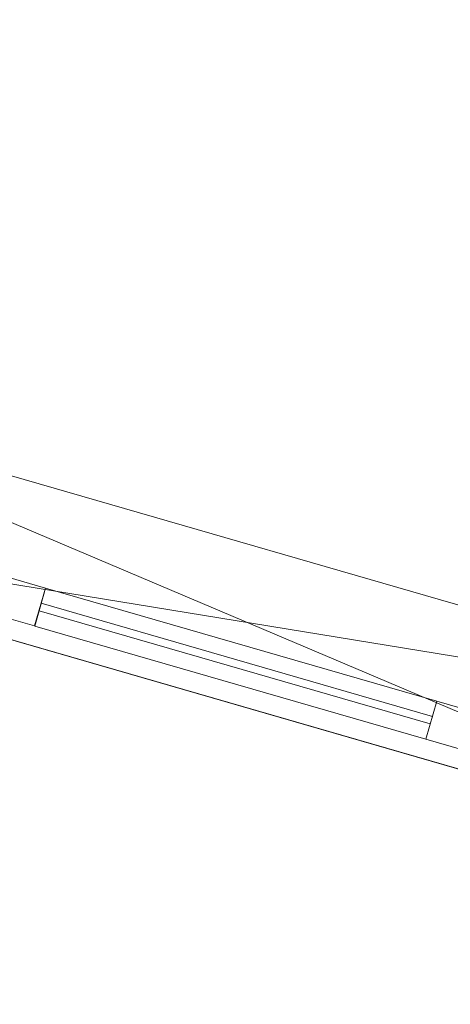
# Model space of a CAD drawing. Header units: millimetres. Extents: x -430348 to -225823, y -86243 to 5084.
# Tile 914 of 1056: x -298038 to -297492, y -76951 to -75700. Entities that reach past the tile are written whole.
import ezdxf

# ---------------------------------------------------------------- set-up
doc = ezdxf.new("R2010")
doc.units = ezdxf.units.MM
for name, color, linetype, lineweight in [('A-GLAZ-CURT', 52, 'Continuous', 9), ('A-GLAZ-CWMG', 51, 'Continuous', 9), ('A-ROOF', 132, 'Continuous', 9), ('A-WALL', 113, 'Continuous', 9)]:
    doc.layers.add(name, color=color, linetype=linetype, lineweight=lineweight)

# ---------------------------------------------------------------- blocks, each defined once
blk = doc.blocks.new('System Panel - Glazed-543975-_3D_ Copy 1')
at = {"layer": 'A-GLAZ-CURT', "transparency": 33554471}
mesh = blk.add_polyface(dxfattribs=at)
corners = [(-258.4, 5), (-258.4, 5, 865), (258.4, 5, 865), (258.4, 5)]
mesh.append_faces([[corners[k] for k in face] for face in [(2, 3, 0, 1)]])
mesh = blk.add_polyface(dxfattribs=at)
corners = [(258.4, -5), (-258.4, -5), (-258.4, 5), (258.4, 5)]
mesh.append_faces([[corners[k] for k in face] for face in [(3, 0, 1, 2)]])
mesh = blk.add_polyface(dxfattribs=at)
corners = [(-258.4, -5, 865), (258.4, -5, 865), (258.4, 5, 865), (-258.4, 5, 865)]
mesh.append_faces([[corners[k] for k in face] for face in [(3, 0, 1, 2)]])
mesh = blk.add_polyface(dxfattribs=at)
corners = [(-258.4, -5), (-258.4, -5, 865), (-258.4, 5, 865), (-258.4, 5)]
mesh.append_faces([[corners[k] for k in face] for face in [(0, 1, 2, 3)]])
mesh = blk.add_polyface(dxfattribs=at)
corners = [(258.4, -5, 865), (258.4, -5), (258.4, 5), (258.4, 5, 865)]
mesh.append_faces([[corners[k] for k in face] for face in [(0, 1, 2, 3)]])
mesh = blk.add_polyface(dxfattribs=at)
corners = [(-258.4, -5), (258.4, -5), (258.4, -5, 865), (-258.4, -5, 865)]
mesh.append_faces([[corners[k] for k in face] for face in [(3, 0, 1, 2)]])
blk = doc.blocks.new('System Panel - Glazed-543976-_3D_ Copy 1')
at = {"layer": 'A-GLAZ-CURT', "transparency": 33554471}
mesh = blk.add_polyface(dxfattribs=at)
corners = [(-258.4, 5), (-258.4, 5, 325), (258.4, 5, 325), (258.4, 5)]
mesh.append_faces([[corners[k] for k in face] for face in [(2, 3, 0, 1)]])
mesh = blk.add_polyface(dxfattribs=at)
corners = [(258.4, -5), (-258.4, -5), (-258.4, 5), (258.4, 5)]
mesh.append_faces([[corners[k] for k in face] for face in [(3, 0, 1, 2)]])
mesh = blk.add_polyface(dxfattribs=at)
corners = [(-258.4, -5, 325), (258.4, -5, 325), (258.4, 5, 325), (-258.4, 5, 325)]
mesh.append_faces([[corners[k] for k in face] for face in [(3, 0, 1, 2)]])
mesh = blk.add_polyface(dxfattribs=at)
corners = [(-258.4, -5), (-258.4, -5, 325), (-258.4, 5, 325), (-258.4, 5)]
mesh.append_faces([[corners[k] for k in face] for face in [(3, 0, 1, 2)]])
mesh = blk.add_polyface(dxfattribs=at)
corners = [(258.4, -5, 325), (258.4, -5), (258.4, 5), (258.4, 5, 325)]
mesh.append_faces([[corners[k] for k in face] for face in [(3, 0, 1, 2)]])
mesh = blk.add_polyface(dxfattribs=at)
corners = [(-258.4, -5), (258.4, -5), (258.4, -5, 325), (-258.4, -5, 325)]
mesh.append_faces([[corners[k] for k in face] for face in [(3, 0, 1, 2)]])
blk = doc.blocks.new('Rectangular Mullion - 50mm x 50mm-543959-_3D_ Copy 1')
at = {"layer": 'A-GLAZ-CWMG'}
mesh = blk.add_polyface(dxfattribs=at)
corners = [(0, 25), (-50, 25), (-50, -25), (0, -25)]
mesh.append_faces([[corners[k] for k in face] for face in [(2, 3, 0, 1)]])
mesh = blk.add_polyface(dxfattribs=at)
corners = [(0, 25, -516.8), (0, -25, -516.8), (-50, -25, -516.8), (-50, 25, -516.8)]
mesh.append_faces([[corners[k] for k in face] for face in [(0, 1, 2, 3)]])
mesh = blk.add_polyface(dxfattribs=at)
corners = [(-50, 25), (0, 25), (0, 25, -516.8), (-50, 25, -516.8)]
mesh.append_faces([[corners[k] for k in face] for face in [(3, 0, 1, 2)]])
mesh = blk.add_polyface(dxfattribs=at)
corners = [(-50, -25), (-50, 25), (-50, 25, -516.8), (-50, -25, -516.8)]
mesh.append_faces([[corners[k] for k in face] for face in [(0, 1, 2, 3)]])
mesh = blk.add_polyface(dxfattribs=at)
corners = [(0, 25), (0, -25), (0, -25, -516.8), (0, 25, -516.8)]
mesh.append_faces([[corners[k] for k in face] for face in [(0, 1, 2, 3)]])
mesh = blk.add_polyface(dxfattribs=at)
corners = [(0, -25), (-50, -25), (-50, -25, -516.8), (0, -25, -516.8)]
mesh.append_faces([[corners[k] for k in face] for face in [(3, 0, 1, 2)]])
blk = doc.blocks.new('Rectangular Mullion - 50mm x 50mm-543960-_3D_ Copy 1')
at = {"layer": 'A-GLAZ-CWMG'}
mesh = blk.add_polyface(dxfattribs=at)
corners = [(25, 25), (-25, 25), (-25, -25), (25, -25)]
mesh.append_faces([[corners[k] for k in face] for face in [(2, 3, 0, 1)]])
mesh = blk.add_polyface(dxfattribs=at)
corners = [(25, 25, -516.8), (25, -25, -516.8), (-25, -25, -516.8), (-25, 25, -516.8)]
mesh.append_faces([[corners[k] for k in face] for face in [(0, 1, 2, 3)]])
mesh = blk.add_polyface(dxfattribs=at)
corners = [(-25, 25), (25, 25), (25, 25, -516.8), (-25, 25, -516.8)]
mesh.append_faces([[corners[k] for k in face] for face in [(3, 0, 1, 2)]])
mesh = blk.add_polyface(dxfattribs=at)
corners = [(-25, -25), (-25, 25), (-25, 25, -516.8), (-25, -25, -516.8)]
mesh.append_faces([[corners[k] for k in face] for face in [(3, 0, 1, 2)]])
mesh = blk.add_polyface(dxfattribs=at)
corners = [(25, 25), (25, -25), (25, -25, -516.8), (25, 25, -516.8)]
mesh.append_faces([[corners[k] for k in face] for face in [(3, 0, 1, 2)]])
mesh = blk.add_polyface(dxfattribs=at)
corners = [(25, -25), (-25, -25), (-25, -25, -516.8), (25, -25, -516.8)]
mesh.append_faces([[corners[k] for k in face] for face in [(3, 0, 1, 2)]])
blk = doc.blocks.new('Rectangular Mullion - 50mm x 50mm-543961-_3D_ Copy 1')
at = {"layer": 'A-GLAZ-CWMG'}
mesh = blk.add_polyface(dxfattribs=at)
corners = [(0, 25), (-50, 25), (-50, -25), (0, -25)]
mesh.append_faces([[corners[k] for k in face] for face in [(2, 3, 0, 1)]])
mesh = blk.add_polyface(dxfattribs=at)
corners = [(0, 25, -516.8), (0, -25, -516.8), (-50, -25, -516.8), (-50, 25, -516.8)]
mesh.append_faces([[corners[k] for k in face] for face in [(0, 1, 2, 3)]])
mesh = blk.add_polyface(dxfattribs=at)
corners = [(-50, 25), (0, 25), (0, 25, -516.8), (-50, 25, -516.8)]
mesh.append_faces([[corners[k] for k in face] for face in [(3, 0, 1, 2)]])
mesh = blk.add_polyface(dxfattribs=at)
corners = [(-50, -25), (-50, 25), (-50, 25, -516.8), (-50, -25, -516.8)]
mesh.append_faces([[corners[k] for k in face] for face in [(0, 1, 2, 3)]])
mesh = blk.add_polyface(dxfattribs=at)
corners = [(0, 25), (0, -25), (0, -25, -516.8), (0, 25, -516.8)]
mesh.append_faces([[corners[k] for k in face] for face in [(0, 1, 2, 3)]])
mesh = blk.add_polyface(dxfattribs=at)
corners = [(0, -25), (-50, -25), (-50, -25, -516.8), (0, -25, -516.8)]
mesh.append_faces([[corners[k] for k in face] for face in [(3, 0, 1, 2)]])
blk = doc.blocks.new('Rectangular Mullion - 50mm x 50mm-543962-_3D_ Copy 1')
at = {"layer": 'A-GLAZ-CWMG'}
mesh = blk.add_polyface(dxfattribs=at)
corners = [(25, 25), (-25, 25), (-25, -25), (25, -25)]
mesh.append_faces([[corners[k] for k in face] for face in [(2, 3, 0, 1)]])
mesh = blk.add_polyface(dxfattribs=at)
corners = [(-25, 25), (25, 25), (25, 25, -940), (-25, 25, -940)]
mesh.append_faces([[corners[k] for k in face] for face in [(0, 1, 2, 3)]])
mesh = blk.add_polyface(dxfattribs=at)
corners = [(-25, -25), (-25, 25), (-25, 25, -940), (-25, -25, -940)]
mesh.append_faces([[corners[k] for k in face] for face in [(0, 1, 2, 3)]])
mesh = blk.add_polyface(dxfattribs=at)
corners = [(25, 25), (25, -25), (25, -25, -940), (25, 25, -940)]
mesh.append_faces([[corners[k] for k in face] for face in [(0, 1, 2, 3)]])
mesh = blk.add_polyface(dxfattribs=at)
corners = [(25, -25), (-25, -25), (-25, -25, -940), (25, -25, -940)]
mesh.append_faces([[corners[k] for k in face] for face in [(0, 1, 2, 3)]])
blk = doc.blocks.new('Rectangular Mullion - 50mm x 50mm-353556-_3D_ Copy 1')
at = {"layer": 'A-GLAZ-CWMG'}
mesh = blk.add_polyface(dxfattribs=at)
corners = [(25, 25, -400), (25, -25, -400), (-25, -25, -400), (-25, 25, -400)]
mesh.append_faces([[corners[k] for k in face] for face in [(0, 1, 2, 3)]])
mesh = blk.add_polyface(dxfattribs=at)
corners = [(-25, 25), (25, 25), (25, 25, -400), (-25, 25, -400)]
mesh.append_faces([[corners[k] for k in face] for face in [(3, 0, 1, 2)]])
mesh = blk.add_polyface(dxfattribs=at)
corners = [(-25, -25), (-25, 25), (-25, 25, -400), (-25, -25, -400)]
mesh.append_faces([[corners[k] for k in face] for face in [(3, 0, 1, 2)]])
mesh = blk.add_polyface(dxfattribs=at)
corners = [(25, 25), (25, -25), (25, -25, -400), (25, 25, -400)]
mesh.append_faces([[corners[k] for k in face] for face in [(3, 0, 1, 2)]])
mesh = blk.add_polyface(dxfattribs=at)
corners = [(25, -25), (-25, -25), (-25, -25, -400), (25, -25, -400)]
mesh.append_faces([[corners[k] for k in face] for face in [(3, 0, 1, 2)]])

msp = doc.modelspace()

# ---------------------------------------------------------------- block references
at = {"layer": 'A-GLAZ-CURT', "transparency": 33554471, "rotation": 343.8583935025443}
for name, p in [('System Panel - Glazed-543975-_3D_ Copy 1', (-297764.3, -76518.5, 63320)), ('System Panel - Glazed-543976-_3D_ Copy 1', (-297764.3, -76518.5, 64235)), ('System Panel - Glazed-543975-_3D_ Copy 1', (-297764.3, -76518.5, 60900)), ('System Panel - Glazed-543976-_3D_ Copy 1', (-297764.3, -76518.5, 61815))]:
    msp.add_blockref(name, p, dxfattribs=at)
at = {"layer": 'A-GLAZ-CWMG', "extrusion": (0, 0, -1), "rotation": 196.1416064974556}
for name, p in [('Rectangular Mullion - 50mm x 50mm-543962-_3D_ Copy 1', (298036.5, -76439.7, -63270)), ('Rectangular Mullion - 50mm x 50mm-353556-_3D_ Copy 1', (298036.5, -76439.7, -64210)), ('Rectangular Mullion - 50mm x 50mm-543962-_3D_ Copy 1', (298036.5, -76439.7, -60850)), ('Rectangular Mullion - 50mm x 50mm-353556-_3D_ Copy 1', (298036.5, -76439.7, -61790)), ('Rectangular Mullion - 50mm x 50mm-543962-_3D_ Copy 1', (297492, -76597.3, -63270)), ('Rectangular Mullion - 50mm x 50mm-353556-_3D_ Copy 1', (297492, -76597.3, -64210)), ('Rectangular Mullion - 50mm x 50mm-543962-_3D_ Copy 1', (297492, -76597.3, -60850)), ('Rectangular Mullion - 50mm x 50mm-353556-_3D_ Copy 1', (297492, -76597.3, -61790))]:
    msp.add_blockref(name, p, dxfattribs=at)
at = {"layer": 'A-GLAZ-CWMG', "extrusion": (-0.960578, 0.278012, 0), "rotation": 270}
for p in [(156284, 63270, 265011), (156284, 60850, 265011)]:
    msp.add_blockref('Rectangular Mullion - 50mm x 50mm-543959-_3D_ Copy 1', p, dxfattribs=at)
at = {"layer": 'A-GLAZ-CWMG', "extrusion": (0.960578, -0.278012, 0), "rotation": 90}
for name, p in [('Rectangular Mullion - 50mm x 50mm-543960-_3D_ Copy 1', (-156284, 64210, -264494.2)), ('Rectangular Mullion - 50mm x 50mm-543961-_3D_ Copy 1', (-156284, 64610, -264494.2)), ('Rectangular Mullion - 50mm x 50mm-543960-_3D_ Copy 1', (-156284, 61790, -264494.2)), ('Rectangular Mullion - 50mm x 50mm-543961-_3D_ Copy 1', (-156284, 62190, -264494.2))]:
    msp.add_blockref(name, p, dxfattribs=at)

# ---------------------------------------------------------------- meshes
at = {"layer": 'A-ROOF'}
mesh = msp.add_polyface(dxfattribs=at)
corners = [(-313663.7, -71968.9, 64610), (-309266.7, -69545.8, 67142.2), (-292360.5, -74438.8, 67142.2), (-289937.4, -78835.8, 64610)]
mesh.append_faces([[corners[k] for k in face] for face in [(3, 0, 1, 2)]])
mesh = msp.add_polyface(dxfattribs=at)
corners = [(-313663.7, -71968.9, 64732.8), (-289937.4, -78835.8, 64732.8), (-292360.5, -74438.8, 67265), (-309266.7, -69545.8, 67265)]
mesh.append_faces([[corners[k] for k in face] for face in [(3, 0, 1, 2)]])
mesh = msp.add_polyface(dxfattribs=at)
corners = [(-289937.4, -78835.8, 64610), (-289937.4, -78835.8, 64732.8), (-313663.7, -71968.9, 64732.8), (-313663.7, -71968.9, 64610)]
mesh.append_faces([[corners[k] for k in face] for face in [(1, 2, 3, 0)]])
at = {"layer": 'A-WALL'}
mesh = msp.add_polyface(dxfattribs=at)
corners = [(-296652.7, -76684, 59055.2), (-296957.1, -76595.9, 59055.2), (-298488.1, -76152.8, 59055.2), (-298792.4, -76064.7, 59055.2), (-298792.4, -76064.7, 60850), (-298488.1, -76152.8, 60850), (-296957.1, -76595.9, 60850), (-296652.7, -76684, 60850), (-296652.7, -76684, 62190), (-296957.1, -76595.9, 62190), (-298488.1, -76152.8, 62190), (-298792.4, -76064.7, 62190), (-298792.4, -76064.7, 63270), (-298488.1, -76152.8, 63270), (-296957.1, -76595.9, 63270), (-296652.7, -76684, 63270), (-298792.4, -76064.7, 64752.7), (-298488.1, -76152.8, 64752.7), (-296957.1, -76595.9, 64752.7), (-296652.7, -76684, 64752.7), (-296652.7, -76684, 64610), (-296957.1, -76595.9, 64610), (-298488.1, -76152.8, 64610), (-298792.4, -76064.7, 64610)]
mesh.append_faces([[corners[k] for k in face] for face in [(13, 10, 11, 12), (17, 22, 23, 16)]], dxfattribs={"vtx0": -1})
mesh.append_faces([[corners[k] for k in face] for face in [(14, 9, 10, 13), (18, 21, 22, 17)]], dxfattribs={"vtx0": -1, "vtx2": -1})
mesh.append_faces([[corners[k] for k in face] for face in [(8, 9, 14, 15), (20, 21, 18, 19)]], dxfattribs={"vtx1": -1})
mesh.append_faces([[corners[k] for k in face] for face in [(5, 6, 1, 2)]], dxfattribs={"vtx1": -1, "vtx3": -1})
mesh.append_faces([[corners[k] for k in face] for face in [(7, 0, 1, 6)]], dxfattribs={"vtx2": -1})
mesh.append_faces([[corners[k] for k in face] for face in [(2, 3, 4, 5)]], dxfattribs={"vtx3": -1})
mesh = msp.add_polyface(dxfattribs=at)
corners = [(-296944.4, -76807.8, 59055.2), (-298612, -76325.2, 59055.2), (-298792.4, -76064.7, 59055.2), (-298488.1, -76152.8, 59055.2), (-296957.1, -76595.9, 59055.2), (-296652.7, -76684, 59055.2)]
mesh.append_faces([[corners[k] for k in face] for face in [(3, 0, 1, 2), (0, 3, 4, 5)]], dxfattribs={"vtx0": -1})
mesh = msp.add_polyface(dxfattribs=at)
corners = [(-296652.7, -76684, 64610), (-296944.4, -76807.8, 64610), (-298612, -76325.2, 64610), (-298792.4, -76064.7, 64610), (-298488.1, -76152.8, 64610), (-296957.1, -76595.9, 64610)]
mesh.append_faces([[corners[k] for k in face] for face in [(4, 1, 2, 3)]], dxfattribs={"vtx0": -1})
mesh.append_faces([[corners[k] for k in face] for face in [(5, 0, 1, 4)]], dxfattribs={"vtx2": -1})
mesh = msp.add_polyface(dxfattribs=at)
corners = [(-296944.4, -76807.8, 63270), (-296652.7, -76684, 63270), (-296957.1, -76595.9, 63270), (-298488.1, -76152.8, 63270), (-298792.4, -76064.7, 63270), (-298612, -76325.2, 63270)]
mesh.append_faces([[corners[k] for k in face] for face in [(2, 5, 0, 1)]], dxfattribs={"vtx0": -1})
mesh.append_faces([[corners[k] for k in face] for face in [(3, 4, 5, 2)]], dxfattribs={"vtx2": -1})
mesh = msp.add_polyface(dxfattribs=at)
corners = [(-298792.4, -76064.7, 60850), (-298612, -76325.2, 60850), (-296944.4, -76807.8, 60850), (-296652.7, -76684, 60850), (-296957.1, -76595.9, 60850), (-298488.1, -76152.8, 60850)]
mesh.append_faces([[corners[k] for k in face] for face in [(2, 3, 4, 1), (5, 0, 1, 4)]], dxfattribs={"vtx2": -1})
mesh = msp.add_polyface(dxfattribs=at)
corners = [(-298612, -76325.2, 62190), (-298792.4, -76064.7, 62190), (-298488.1, -76152.8, 62190), (-296957.1, -76595.9, 62190), (-296652.7, -76684, 62190), (-296944.4, -76807.8, 62190)]
mesh.append_faces([[corners[k] for k in face] for face in [(0, 1, 2, 5), (3, 4, 5, 2)]], dxfattribs={"vtx2": -1})
mesh = msp.add_polyface(dxfattribs=at)
corners = [(-298612, -76325.2, 64610), (-296944.4, -76807.8, 64610), (-296652.7, -76684, 64752.7), (-296957.1, -76595.9, 64752.7), (-298488.1, -76152.8, 64752.7), (-298792.4, -76064.7, 64752.7)]
mesh.append_faces([[corners[k] for k in face] for face in [(4, 5, 0, 1), (1, 2, 3, 4)]], dxfattribs={"vtx3": -1})
mesh = msp.add_polyface(dxfattribs=at)
corners = [(-298612, -76325.2, 59055.2), (-296944.4, -76807.8, 59055.2), (-296944.4, -76807.8, 60850), (-298612, -76325.2, 60850), (-298612, -76325.2, 62190), (-296944.4, -76807.8, 62190), (-296944.4, -76807.8, 63270), (-298612, -76325.2, 63270)]
mesh.append_faces([[corners[k] for k in face] for face in [(3, 0, 1, 2), (7, 4, 5, 6)]])

doc.saveas('drawing.dxf')
